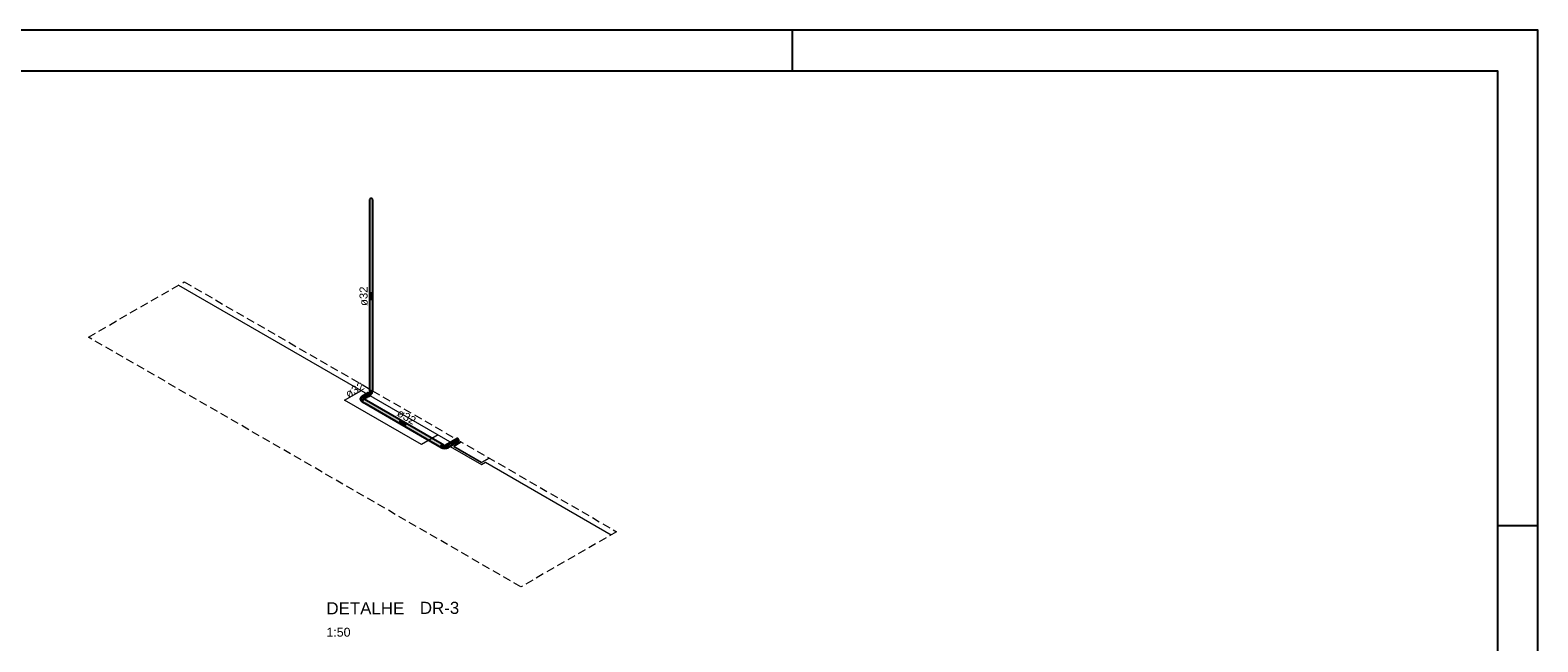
# Model space of a CAD drawing. Header units: millimetres. Extents: x 567 to 934, y -1 to 364.
# Tile 941 of 1056: x 896 to 934, y 87 to 102. Entities that reach past the tile are written whole.
import ezdxf

# ---------------------------------------------------------------- set-up
doc = ezdxf.new("R2010")
doc.units = ezdxf.units.MM
doc.header["$MEASUREMENT"] = 0
doc.linetypes.add('JIS_02_2.0', pattern=[0.3, 0.2, -0.1])
doc.linetypes.add('NULL', pattern=[0])
doc.layers.get('0').update_dxf_attribs({"lineweight": 18})
for name, color, linetype, lineweight in [('A-WALL', 7, 'Continuous', 25), ('AF-Condutos Reúso', 200, 'Continuous', 25), ('AF-Conexões Reúso', 216, 'Continuous', 18), ('AF-Sentido conduto Reúso', 200, 'Continuous', 30), ('AF-Textos conduto Reúso', 7, 'Continuous', 9), ('DI-Área do detalhe', 10, 'JIS_02_2.0', 0), ('Q-SPCQ', 7, 'Continuous', 13), ('S-COLS', 7, 'Continuous', 13), ('Textos', 7, 'Continuous', 9)]:
    doc.layers.add(name, color=color, linetype=linetype, lineweight=lineweight)
doc.layers.add('FOLHA_PADRÃO', color=7, linetype='Continuous')
doc.styles.add('Arial', font='arial.ttf')
doc.styles.add('ArialBlack', font='txt')

# ---------------------------------------------------------------- blocks, each defined once
blk = doc.blocks.new('A2')
at = {"layer": 'FOLHA_PADRÃO', "color": 1}
blk.add_line((59.4, -12.3), (58.4, -12.3), dxfattribs=at)
at = {"layer": 'FOLHA_PADRÃO', "color": 1, "linetype": 'Continuous'}
for points in [[(0, -42), (59.4, -42), (59.4, 0), (0, 0), (0, -42)], [(40.9, -1.008), (40.9, -0.008)]]:
    blk.add_lwpolyline(points, dxfattribs=at)
at = {"layer": 'FOLHA_PADRÃO', "color": 6, "linetype": 'Continuous'}
blk.add_lwpolyline([(1, -1.008), (58.4, -1.008), (58.4, -41.008), (1, -41.008), (1, -1.008)], dxfattribs=at)

msp = doc.modelspace()

# ---------------------------------------------------------------- hatches: boundary and pattern name
at = {"layer": 'AF-Condutos Reúso', "linetype": 'Continuous'}
for points in [[(904.605, 93.09), (904.618, 93.084), (904.633, 93.082), (904.65, 93.084), (904.663, 93.089), (904.65, 93.136), (904.663, 97.809), (904.663, 93.089), (904.672, 97.817), (904.672, 93.097), (904.675, 97.826), (904.67, 97.835), (904.66, 97.842), (904.646, 97.847), (904.629, 97.847), (904.614, 97.844), (904.603, 97.837), (904.597, 97.828), (904.597, 93.108), (904.598, 97.819), (904.598, 93.099)], [(904.597, 93.125), (904.598, 93.099), (904.598, 97.819)], [(904.663, 93.089), (904.663, 97.809), (904.65, 93.136)], [(904.663, 93.089), (904.672, 93.097), (904.672, 97.817)], [(904.675, 93.125), (904.675, 97.826), (904.672, 93.097)], [(904.418, 92.816), (906.365, 91.691), (904.419, 92.83)], [(906.356, 91.696), (904.418, 92.816), (906.355, 91.688)], [(904.418, 92.816), (904.421, 92.805), (906.369, 91.681)], [(904.482, 92.859), (904.457, 92.871), (904.445, 92.867), (904.434, 92.858), (904.425, 92.844), (904.419, 92.83), (906.366, 91.705), (904.516, 92.791), (906.372, 91.72), (904.504, 92.817), (906.381, 91.733), (904.484, 92.844), (906.393, 91.743), (904.483, 92.855), (906.404, 91.746)], [(906.356, 91.697), (906.359, 91.709), (904.419, 92.83)], [(904.421, 92.805), (904.483, 92.77), (906.369, 91.681)], [(904.558, 93.02), (904.548, 93.019), (904.443, 92.959), (904.444, 92.959)], [(904.444, 92.959), (904.447, 92.956), (904.558, 93.02)], [(904.448, 92.956), (904.569, 93.015), (904.558, 93.02), (904.447, 92.956)], [(904.45, 92.957), (904.456, 92.95), (904.569, 93.015)], [(904.457, 92.949), (904.58, 93.004), (904.569, 93.015), (904.456, 92.95)], [(904.458, 92.95), (904.466, 92.938), (904.58, 93.004)], [(904.467, 92.938), (904.589, 92.991), (904.58, 93.004), (904.466, 92.938)], [(906.394, 91.755), (904.466, 92.868), (906.392, 91.753)], [(904.474, 92.925), (904.589, 92.991), (904.468, 92.938)], [(904.468, 92.884), (904.482, 92.898), (904.473, 92.893)], [(904.475, 92.924), (904.593, 92.976), (904.589, 92.991), (904.474, 92.925)], [(904.481, 92.911), (904.593, 92.976), (904.476, 92.924)], [(904.589, 92.953), (904.567, 92.941), (904.593, 92.962), (904.593, 92.976), (904.48, 92.91), (904.482, 92.899), (904.517, 92.916), (904.482, 92.892)], [(904.517, 92.916), (904.483, 92.898), (904.483, 92.893)], [(904.483, 92.855), (906.384, 91.747), (906.392, 91.753)], [(906.384, 91.748), (904.484, 92.844), (906.372, 91.739)], [(906.372, 91.738), (904.504, 92.817), (906.363, 91.725)], [(904.567, 92.941), (904.589, 92.953), (904.593, 92.962)], [(904.429, 92.8), (906.376, 91.675), (904.483, 92.77)], [(904.483, 92.77), (906.356, 91.687), (906.356, 91.688)], [(906.359, 91.71), (906.365, 91.724), (904.516, 92.791)], [(906.529, 91.754), (906.779, 91.894), (906.769, 91.893)], [(906.53, 91.755), (906.533, 91.752), (906.779, 91.894)], [(906.534, 91.752), (906.791, 91.889), (906.779, 91.894), (906.533, 91.752)], [(906.542, 91.745), (906.791, 91.889), (906.535, 91.753)], [(906.542, 91.745), (906.802, 91.878), (906.791, 91.889), (906.542, 91.745)], [(906.552, 91.734), (906.802, 91.878), (906.544, 91.746)], [(906.552, 91.734), (906.81, 91.865), (906.802, 91.878), (906.552, 91.734)], [(906.56, 91.72), (906.81, 91.865), (906.553, 91.734)], [(906.56, 91.72), (906.815, 91.85), (906.81, 91.865), (906.56, 91.72)], [(906.567, 91.706), (906.815, 91.85), (906.561, 91.72)], [(906.566, 91.706), (906.815, 91.836), (906.815, 91.85), (906.566, 91.706)], [(906.569, 91.695), (906.815, 91.836), (906.567, 91.706)], [(906.568, 91.694), (906.81, 91.827), (906.815, 91.836), (906.568, 91.694)], [(906.569, 91.687), (906.81, 91.827), (906.569, 91.694)]]:
    msp.add_hatch(color=201, dxfattribs=at).paths.add_polyline_path(points)
at = {"layer": 'AF-Conexões Reúso', "linetype": 'Continuous'}
for points in [[(904.389, 92.927), (904.368, 92.908), (904.358, 92.881), (904.36, 92.856), (904.374, 92.839), (904.398, 92.901), (904.374, 92.908), (904.376, 92.914), (904.408, 92.894), (904.429, 92.9), (904.412, 92.921)], [(904.416, 92.949), (904.385, 92.931), (904.376, 92.919), (904.391, 92.933), (904.415, 92.923), (904.434, 92.895), (904.468, 92.903), (904.46, 92.923), (904.446, 92.941), (904.43, 92.95)], [(904.376, 92.849), (904.401, 92.826), (904.403, 92.833)], [(904.402, 92.809), (904.376, 92.83), (904.38, 92.823)], [(904.379, 92.848), (904.403, 92.834), (904.382, 92.857)], [(904.379, 92.837), (904.402, 92.824), (904.38, 92.846)], [(904.38, 92.86), (904.403, 92.836), (904.407, 92.844)], [(904.381, 92.828), (904.402, 92.812), (904.402, 92.824), (904.38, 92.836)], [(904.381, 92.859), (904.407, 92.844), (904.412, 92.854), (904.387, 92.868)], [(904.393, 92.877), (904.385, 92.87), (904.412, 92.854), (904.418, 92.864)], [(904.399, 92.887), (904.391, 92.879), (904.418, 92.864)], [(904.401, 92.885), (904.419, 92.865), (904.425, 92.872)], [(904.402, 92.943), (904.413, 92.948), (904.406, 92.951)], [(904.402, 92.886), (904.426, 92.872), (904.41, 92.89)], [(904.472, 92.876), (904.472, 92.88), (904.448, 92.886), (904.428, 92.875), (904.412, 92.854), (904.402, 92.829), (904.402, 92.809), (904.419, 92.789), (904.409, 92.825), (904.419, 92.85), (904.445, 92.878), (904.462, 92.876), (904.464, 92.873), (904.445, 92.878), (904.419, 92.85), (904.409, 92.825), (904.42, 92.833), (904.433, 92.856), (904.445, 92.867)], [(904.419, 92.96), (904.406, 92.951), (904.438, 92.954), (904.464, 92.926), (904.474, 92.901), (904.472, 92.886), (904.481, 92.883), (904.481, 92.905), (904.472, 92.93), (904.455, 92.951), (904.436, 92.962)], [(904.417, 92.895), (904.407, 92.893), (904.426, 92.873), (904.432, 92.879)], [(904.442, 92.791), (904.418, 92.816), (904.419, 92.83), (904.409, 92.825), (904.419, 92.789), (904.427, 92.787)], [(904.429, 92.896), (904.415, 92.897), (904.435, 92.885)], [(904.417, 92.894), (904.433, 92.88), (904.438, 92.882)], [(904.468, 92.903), (904.434, 92.895), (904.445, 92.886)], [(904.468, 92.902), (904.452, 92.888), (904.469, 92.893)], [(904.478, 92.865), (904.478, 92.875), (904.468, 92.868)], [(904.529, 93.009), (904.546, 93.018), (904.557, 93.02), (904.557, 93.03), (904.585, 93.011), (904.604, 92.963), (904.593, 92.939), (904.6, 92.943), (904.611, 92.967), (904.606, 92.992), (904.592, 93.015), (904.574, 93.032), (904.555, 93.037), (904.534, 93.025)], [(904.562, 93.018), (904.58, 93.004), (904.583, 93.008), (904.557, 93.031)], [(904.566, 93.035), (904.587, 93.042), (904.59, 93.047)], [(904.568, 92.941), (904.576, 92.938), (904.593, 92.939), (904.591, 92.954)], [(904.597, 93.047), (904.569, 93.034), (904.572, 93.032)], [(904.597, 93.047), (904.573, 93.033), (904.601, 93.042), (904.585, 93.023), (904.61, 93.036)], [(904.603, 93.043), (904.574, 93.032), (904.579, 93.028)], [(904.58, 93.029), (904.585, 93.023), (904.604, 93.042)], [(904.597, 93.124), (904.59, 93.12), (904.583, 93.105), (904.585, 93.088), (904.598, 93.075), (904.622, 93.067), (904.649, 93.067), (904.673, 93.075), (904.686, 93.088), (904.686, 93.113), (904.673, 93.083), (904.636, 93.074), (904.591, 93.089), (904.633, 93.077), (904.599, 93.093)], [(904.593, 92.941), (904.604, 92.963), (904.585, 93.011), (904.586, 92.998), (904.592, 92.979)], [(904.613, 93.037), (904.587, 93.022), (904.592, 93.015), (904.619, 93.029)], [(904.592, 93.079), (904.591, 93.06), (904.597, 93.047), (904.597, 93.076)], [(904.621, 93.029), (904.593, 93.014), (904.599, 93.005)], [(904.597, 93.075), (904.597, 93.047), (904.603, 93.071)], [(904.597, 93.049), (904.604, 93.042), (904.604, 93.071)], [(904.62, 93.028), (904.599, 93.005), (904.601, 92.991), (904.624, 93.018)], [(904.604, 93.071), (904.605, 93.043), (904.612, 93.069)], [(904.63, 93.008), (904.627, 93.02), (904.604, 92.995)], [(904.612, 93.069), (904.605, 93.043), (904.613, 93.04)], [(904.606, 92.992), (904.635, 92.999), (904.632, 93.009)], [(904.632, 92.998), (904.606, 92.992), (904.608, 92.983)], [(904.636, 92.989), (904.635, 92.999), (904.608, 92.983)], [(904.611, 92.974), (904.632, 92.987), (904.609, 92.982)], [(904.632, 92.98), (904.636, 92.989), (904.61, 92.974)], [(904.61, 92.96), (904.627, 92.969), (904.635, 92.98), (904.611, 92.966)], [(904.629, 92.978), (904.611, 92.973), (904.611, 92.967)], [(904.613, 93.038), (904.624, 93.035), (904.624, 93.067)], [(904.614, 93.041), (904.623, 93.067), (904.614, 93.069)], [(904.624, 93.035), (904.634, 93.066), (904.624, 93.067)], [(904.653, 93.029), (904.647, 93.035), (904.624, 93.025), (904.641, 93.007), (904.635, 93.001), (904.644, 92.998), (904.659, 93.011), (904.672, 93.043), (904.659, 93.032)], [(904.625, 93.037), (904.636, 93.034), (904.646, 93.067), (904.636, 93.066)], [(904.641, 93.007), (904.632, 93.009), (904.635, 93)], [(904.675, 93.125), (904.675, 93.106), (904.663, 93.089), (904.636, 93.074), (904.673, 93.083), (904.686, 93.113)], [(904.636, 93.038), (904.647, 93.035), (904.647, 93.067)], [(904.656, 93.069), (904.647, 93.035), (904.658, 93.038)], [(904.656, 93.067), (904.647, 93.067), (904.647, 93.035)], [(904.653, 93.029), (904.656, 93.038), (904.647, 93.035)], [(904.658, 93.038), (904.665, 93.071), (904.658, 93.069)], [(904.668, 93.047), (904.672, 93.075), (904.667, 93.072), (904.659, 93.042)], [(904.673, 93.048), (904.674, 93.075), (904.668, 93.048)], [(904.68, 93.06), (904.68, 93.08), (904.674, 93.076), (904.674, 93.047)], [(906.39, 91.659), (906.368, 91.666), (906.374, 91.669), (906.37, 91.697), (906.39, 91.737), (906.426, 91.752), (906.411, 91.759), (906.395, 91.755), (906.374, 91.737), (906.36, 91.713), (906.355, 91.689), (906.36, 91.67), (906.374, 91.661)], [(906.416, 91.747), (906.392, 91.737), (906.378, 91.719), (906.37, 91.698), (906.37, 91.68), (906.398, 91.663), (906.401, 91.68), (906.412, 91.702), (906.439, 91.728)], [(906.514, 91.655), (906.519, 91.679), (906.506, 91.708), (906.487, 91.723), (906.446, 91.724), (906.439, 91.718), (906.427, 91.717), (906.41, 91.697), (906.404, 91.672), (906.41, 91.655), (906.459, 91.644), (906.489, 91.647)], [(906.436, 91.736), (906.416, 91.747), (906.437, 91.73)], [(906.489, 91.737), (906.477, 91.729), (906.501, 91.719), (906.523, 91.68), (906.524, 91.67), (906.515, 91.65), (906.546, 91.668), (906.554, 91.679), (906.554, 91.698), (906.546, 91.726), (906.516, 91.746), (906.492, 91.747)], [(906.551, 91.672), (906.488, 91.737), (906.487, 91.728)], [(906.505, 91.756), (906.492, 91.747), (906.524, 91.749), (906.55, 91.722), (906.561, 91.685), (906.554, 91.68), (906.567, 91.679), (906.567, 91.701), (906.558, 91.726), (906.541, 91.747), (906.522, 91.758)], [(906.398, 91.663), (906.37, 91.679), (906.373, 91.673)], [(906.378, 91.668), (906.409, 91.65), (906.4, 91.67), (906.401, 91.661), (906.373, 91.673)], [(906.42, 91.651), (906.41, 91.655), (906.409, 91.65)], [(906.532, 91.66), (906.55, 91.661), (906.554, 91.675)]]:
    msp.add_hatch(color=213, dxfattribs=at).paths.add_polyline_path(points)

# ---------------------------------------------------------------- linework, layer by layer
at = {"layer": 'A-WALL', "color": 8, "lineweight": 5}
for p, q in [((899.857, 95.703), (906.694, 91.756)), ((906.694, 91.756), (906.599, 91.701)), ((906.599, 91.701), (907.378, 91.251)), ((906.685, 91.701), (906.738, 91.731)), ((907.378, 91.301), (906.685, 91.701)), ((906.738, 91.731), (906.873, 91.809)), ((907.431, 91.331), (907.378, 91.301)), ((907.566, 91.409), (907.431, 91.331)), ((907.378, 91.251), (907.474, 91.306)), ((907.474, 91.306), (910.591, 89.506))]:
    msp.add_line(p, q, dxfattribs=at)
at = {"layer": 'AF-Condutos Reúso'}
for p, q in [((904.603, 97.837), (904.597, 97.828)), ((904.597, 97.828), (904.597, 93.108)), ((904.614, 97.844), (904.603, 97.837)), ((904.629, 97.847), (904.614, 97.844)), ((904.646, 97.847), (904.629, 97.847)), ((904.66, 97.842), (904.646, 97.847)), ((904.67, 97.835), (904.66, 97.842)), ((904.675, 97.826), (904.67, 97.835)), ((904.675, 93.129), (904.675, 97.826)), ((904.419, 92.83), (904.418, 92.816)), ((904.418, 92.816), (904.421, 92.805)), ((904.425, 92.844), (904.419, 92.83)), ((904.421, 92.805), (904.429, 92.8)), ((904.434, 92.858), (904.425, 92.844)), ((904.445, 92.867), (904.434, 92.858)), ((904.529, 93.009), (904.443, 92.959)), ((904.457, 92.871), (904.445, 92.867)), ((904.466, 92.868), (904.457, 92.871)), ((906.394, 91.755), (904.466, 92.868)), ((904.482, 92.892), (904.533, 92.921)), ((904.548, 93.019), (904.529, 93.009)), ((904.533, 92.921), (904.564, 92.939)), ((904.558, 93.02), (904.548, 93.019)), ((904.569, 93.015), (904.558, 93.02)), ((904.564, 92.939), (904.568, 92.941)), ((904.568, 92.941), (904.589, 92.953)), ((904.568, 92.941), (904.568, 92.941)), ((904.58, 93.004), (904.569, 93.015)), ((904.589, 92.991), (904.58, 93.004)), ((904.593, 92.976), (904.589, 92.991)), ((904.589, 92.953), (904.593, 92.962)), ((904.593, 92.962), (904.593, 92.976)), ((904.597, 93.108), (904.598, 93.099)), ((904.598, 93.099), (904.605, 93.09)), ((904.605, 93.09), (904.618, 93.084)), ((904.618, 93.084), (904.633, 93.082)), ((904.633, 93.082), (904.65, 93.084)), ((904.65, 93.084), (904.663, 93.089)), ((904.663, 93.089), (904.672, 93.097)), ((904.672, 93.097), (904.675, 93.106)), ((904.675, 93.125), (904.675, 93.129)), ((904.675, 93.125), (904.675, 93.125)), ((904.675, 93.106), (904.675, 93.125)), ((904.429, 92.8), (904.444, 92.791)), ((904.444, 92.791), (904.448, 92.789)), ((904.448, 92.789), (904.479, 92.771)), ((904.479, 92.771), (906.376, 91.675)), ((906.395, 91.755), (906.394, 91.755)), ((906.769, 91.893), (906.529, 91.755)), ((906.568, 91.687), (906.569, 91.687)), ((906.569, 91.687), (906.81, 91.827)), ((906.773, 91.894), (906.769, 91.893)), ((906.779, 91.894), (906.773, 91.894)), ((906.784, 91.892), (906.779, 91.894)), ((906.791, 91.889), (906.784, 91.892)), ((906.795, 91.885), (906.791, 91.889)), ((906.802, 91.878), (906.795, 91.885)), ((906.805, 91.873), (906.802, 91.878)), ((906.81, 91.865), (906.805, 91.873)), ((906.812, 91.858), (906.81, 91.865)), ((906.81, 91.827), (906.813, 91.832)), ((906.815, 91.85), (906.812, 91.858)), ((906.813, 91.832), (906.815, 91.836)), ((906.815, 91.844), (906.815, 91.85)), ((906.815, 91.836), (906.815, 91.844))]:
    msp.add_line(p, q, dxfattribs=at)
at = {"layer": 'AF-Conexões Reúso'}
for p, q in [((904.358, 92.881), (904.357, 92.871)), ((904.357, 92.871), (904.36, 92.856)), ((904.36, 92.893), (904.358, 92.881)), ((904.364, 92.902), (904.36, 92.893)), ((904.36, 92.856), (904.363, 92.851)), ((904.363, 92.851), (904.368, 92.842)), ((904.368, 92.908), (904.364, 92.902)), ((904.376, 92.917), (904.368, 92.908)), ((904.368, 92.842), (904.376, 92.833)), ((904.376, 92.849), (904.375, 92.839)), ((904.375, 92.839), (904.375, 92.839)), ((904.375, 92.839), (904.376, 92.832)), ((904.38, 92.926), (904.376, 92.919)), ((904.379, 92.92), (904.376, 92.917)), ((904.376, 92.919), (904.376, 92.917)), ((904.38, 92.86), (904.376, 92.849)), ((904.376, 92.833), (904.376, 92.832)), ((904.376, 92.832), (904.376, 92.83)), ((904.376, 92.83), (904.38, 92.823)), ((904.386, 92.925), (904.379, 92.92)), ((904.385, 92.931), (904.38, 92.926)), ((904.385, 92.87), (904.38, 92.86)), ((904.38, 92.823), (904.385, 92.819)), ((904.401, 92.941), (904.385, 92.931)), ((904.391, 92.879), (904.385, 92.87)), ((904.385, 92.819), (904.402, 92.809)), ((904.389, 92.927), (904.386, 92.925)), ((904.393, 92.928), (904.389, 92.927)), ((904.399, 92.887), (904.391, 92.879)), ((904.398, 92.927), (904.393, 92.928)), ((904.402, 92.927), (904.398, 92.927)), ((904.407, 92.893), (904.399, 92.887)), ((904.402, 92.941), (904.401, 92.941)), ((904.402, 92.829), (904.401, 92.818)), ((904.401, 92.818), (904.402, 92.809)), ((904.416, 92.949), (904.402, 92.941)), ((904.403, 92.945), (904.402, 92.943)), ((904.402, 92.943), (904.402, 92.941)), ((904.407, 92.924), (904.402, 92.927)), ((904.406, 92.842), (904.402, 92.829)), ((904.402, 92.809), (904.402, 92.807)), ((904.402, 92.807), (904.406, 92.799)), ((904.406, 92.951), (904.403, 92.945)), ((904.412, 92.956), (904.406, 92.951)), ((904.412, 92.854), (904.406, 92.842)), ((904.412, 92.921), (904.407, 92.924)), ((904.415, 92.897), (904.407, 92.893)), ((904.419, 92.96), (904.412, 92.956)), ((904.421, 92.912), (904.412, 92.921)), ((904.42, 92.866), (904.412, 92.854)), ((904.422, 92.898), (904.415, 92.897)), ((904.422, 92.951), (904.416, 92.949)), ((904.427, 92.963), (904.419, 92.96)), ((904.428, 92.875), (904.42, 92.866)), ((904.425, 92.906), (904.421, 92.912)), ((904.429, 92.95), (904.422, 92.951)), ((904.429, 92.896), (904.422, 92.898)), ((904.429, 92.9), (904.425, 92.906)), ((904.436, 92.962), (904.427, 92.963)), ((904.438, 92.882), (904.428, 92.875)), ((904.43, 92.95), (904.429, 92.95)), ((904.429, 92.898), (904.429, 92.9)), ((904.431, 92.895), (904.429, 92.898)), ((904.431, 92.894), (904.429, 92.896)), ((904.438, 92.947), (904.43, 92.95)), ((904.431, 92.894), (904.431, 92.895)), ((904.446, 92.886), (904.431, 92.894)), ((904.443, 92.959), (904.436, 92.962)), ((904.446, 92.941), (904.438, 92.947)), ((904.446, 92.886), (904.438, 92.882)), ((904.445, 92.958), (904.443, 92.959)), ((904.455, 92.951), (904.445, 92.958)), ((904.454, 92.933), (904.446, 92.941)), ((904.448, 92.886), (904.446, 92.886)), ((904.457, 92.887), (904.448, 92.886)), ((904.46, 92.923), (904.454, 92.933)), ((904.464, 92.941), (904.455, 92.951)), ((904.464, 92.885), (904.457, 92.887)), ((904.465, 92.913), (904.46, 92.923)), ((904.472, 92.93), (904.464, 92.941)), ((904.468, 92.883), (904.464, 92.885)), ((904.468, 92.903), (904.465, 92.913)), ((904.468, 92.902), (904.468, 92.903)), ((904.469, 92.893), (904.468, 92.902)), ((904.468, 92.884), (904.469, 92.888)), ((904.468, 92.884), (904.468, 92.884)), ((904.468, 92.883), (904.468, 92.884)), ((904.468, 92.882), (904.468, 92.883)), ((904.468, 92.883), (904.468, 92.883)), ((904.472, 92.88), (904.468, 92.882)), ((904.469, 92.888), (904.469, 92.893)), ((904.478, 92.918), (904.472, 92.93)), ((904.478, 92.875), (904.472, 92.88)), ((904.481, 92.905), (904.478, 92.918)), ((904.478, 92.875), (904.481, 92.883)), ((904.478, 92.875), (904.478, 92.875)), ((904.481, 92.867), (904.478, 92.875)), ((904.478, 92.875), (904.478, 92.875)), ((904.483, 92.893), (904.481, 92.905)), ((904.481, 92.883), (904.482, 92.892)), ((904.482, 92.864), (904.481, 92.867)), ((904.482, 92.892), (904.483, 92.893)), ((904.482, 92.859), (904.482, 92.864)), ((904.53, 93.017), (904.529, 93.009)), ((904.534, 93.025), (904.53, 93.017)), ((904.54, 93.03), (904.534, 93.025)), ((904.547, 93.034), (904.54, 93.03)), ((904.555, 93.037), (904.547, 93.034)), ((904.564, 93.036), (904.555, 93.037)), ((904.565, 93.035), (904.564, 93.036)), ((904.583, 93.045), (904.565, 93.035)), ((904.574, 93.032), (904.565, 93.035)), ((904.568, 92.941), (904.576, 92.938)), ((904.583, 93.025), (904.574, 93.032)), ((904.576, 92.938), (904.581, 92.937)), ((904.581, 92.937), (904.585, 92.937)), ((904.585, 93.113), (904.583, 93.105)), ((904.583, 93.105), (904.583, 93.096)), ((904.583, 93.096), (904.585, 93.088)), ((904.589, 93.047), (904.583, 93.045)), ((904.592, 93.015), (904.583, 93.025)), ((904.59, 93.12), (904.585, 93.113)), ((904.585, 93.088), (904.59, 93.081)), ((904.585, 92.937), (904.593, 92.939)), ((904.59, 93.047), (904.589, 93.047)), ((904.595, 93.124), (904.59, 93.12)), ((904.59, 93.081), (904.591, 93.08)), ((904.593, 93.053), (904.59, 93.047)), ((904.597, 93.047), (904.59, 93.047)), ((904.591, 93.08), (904.591, 93.06)), ((904.591, 93.08), (904.598, 93.075)), ((904.591, 93.06), (904.593, 93.053)), ((904.6, 93.004), (904.592, 93.015)), ((904.593, 93.053), (904.597, 93.047)), ((904.593, 93.053), (904.593, 93.053)), ((904.593, 92.939), (904.6, 92.943)), ((904.597, 93.125), (904.595, 93.124)), ((904.597, 93.047), (904.6, 93.045)), ((904.6, 93.045), (904.597, 93.047)), ((904.598, 93.075), (904.609, 93.07)), ((904.6, 93.045), (904.604, 93.042)), ((904.605, 93.043), (904.6, 93.045)), ((904.606, 92.992), (904.6, 93.004)), ((904.6, 92.943), (904.606, 92.949)), ((904.604, 93.042), (904.61, 93.039)), ((904.61, 93.039), (904.605, 93.043)), ((904.61, 92.979), (904.606, 92.992)), ((904.606, 92.949), (904.61, 92.957)), ((904.609, 93.07), (904.622, 93.067)), ((904.613, 93.037), (904.61, 93.039)), ((904.61, 93.039), (904.613, 93.038)), ((904.611, 92.967), (904.61, 92.979)), ((904.61, 92.959), (904.627, 92.969)), ((904.61, 92.959), (904.611, 92.967)), ((904.61, 92.957), (904.61, 92.959)), ((904.613, 93.038), (904.624, 93.035)), ((904.621, 93.029), (904.613, 93.037)), ((904.627, 93.02), (904.621, 93.029)), ((904.622, 93.067), (904.636, 93.066)), ((904.624, 93.035), (904.636, 93.034)), ((904.632, 93.009), (904.627, 93.02)), ((904.627, 92.969), (904.632, 92.973)), ((904.635, 92.999), (904.632, 93.009)), ((904.632, 92.973), (904.635, 92.98)), ((904.636, 92.989), (904.635, 92.999)), ((904.635, 92.982), (904.636, 92.989)), ((904.635, 92.982), (904.637, 92.984)), ((904.635, 92.981), (904.635, 92.982)), ((904.635, 92.98), (904.635, 92.981)), ((904.636, 93.066), (904.649, 93.067)), ((904.636, 93.034), (904.647, 93.035)), ((904.637, 92.984), (904.646, 92.992)), ((904.646, 92.992), (904.653, 93)), ((904.647, 93.035), (904.658, 93.038)), ((904.649, 93.067), (904.662, 93.07)), ((904.653, 93), (904.659, 93.011)), ((904.658, 93.038), (904.667, 93.042)), ((904.659, 93.011), (904.665, 93.022)), ((904.662, 93.07), (904.673, 93.075)), ((904.665, 93.022), (904.669, 93.032)), ((904.667, 93.042), (904.673, 93.046)), ((904.669, 93.032), (904.672, 93.043)), ((904.672, 93.043), (904.673, 93.046)), ((904.673, 93.075), (904.68, 93.08)), ((904.673, 93.046), (904.673, 93.047)), ((904.673, 93.047), (904.674, 93.047)), ((904.674, 93.047), (904.678, 93.053)), ((904.679, 93.121), (904.675, 93.125)), ((904.678, 93.053), (904.68, 93.06)), ((904.681, 93.12), (904.679, 93.121)), ((904.68, 93.08), (904.681, 93.081)), ((904.68, 93.06), (904.68, 93.08)), ((904.686, 93.113), (904.681, 93.12)), ((904.681, 93.081), (904.686, 93.088)), ((904.688, 93.105), (904.686, 93.113)), ((904.686, 93.088), (904.688, 93.096)), ((904.688, 93.096), (904.688, 93.105)), ((904.406, 92.799), (904.412, 92.793)), ((904.412, 92.793), (904.419, 92.789)), ((904.419, 92.789), (904.427, 92.787)), ((904.427, 92.787), (904.436, 92.788)), ((904.427, 92.787), (904.427, 92.787)), ((904.436, 92.788), (904.442, 92.79)), ((904.442, 92.79), (904.444, 92.791)), ((906.357, 91.701), (906.355, 91.689)), ((906.355, 91.689), (906.356, 91.687)), ((906.356, 91.687), (906.357, 91.679)), ((906.36, 91.713), (906.357, 91.701)), ((906.366, 91.726), (906.36, 91.713)), ((906.374, 91.737), (906.366, 91.726)), ((906.37, 91.698), (906.369, 91.688)), ((906.369, 91.688), (906.37, 91.68)), ((906.373, 91.709), (906.37, 91.698)), ((906.378, 91.719), (906.373, 91.709)), ((906.383, 91.747), (906.374, 91.737)), ((906.384, 91.729), (906.378, 91.719)), ((906.393, 91.754), (906.383, 91.747)), ((906.392, 91.737), (906.384, 91.729)), ((906.4, 91.743), (906.392, 91.737)), ((906.395, 91.755), (906.393, 91.754)), ((906.402, 91.758), (906.395, 91.755)), ((906.408, 91.746), (906.4, 91.743)), ((906.411, 91.759), (906.402, 91.758)), ((906.408, 91.691), (906.405, 91.684)), ((906.405, 91.684), (906.405, 91.679)), ((906.409, 91.746), (906.408, 91.746)), ((906.41, 91.697), (906.408, 91.691)), ((906.416, 91.747), (906.409, 91.746)), ((906.414, 91.703), (906.41, 91.697)), ((906.419, 91.756), (906.411, 91.759)), ((906.418, 91.708), (906.414, 91.703)), ((906.422, 91.745), (906.416, 91.747)), ((906.422, 91.713), (906.418, 91.708)), ((906.426, 91.752), (906.419, 91.756)), ((906.436, 91.737), (906.422, 91.745)), ((906.427, 91.717), (906.422, 91.713)), ((906.432, 91.747), (906.426, 91.752)), ((906.432, 91.72), (906.427, 91.717)), ((906.436, 91.738), (906.432, 91.747)), ((906.437, 91.723), (906.432, 91.72)), ((906.436, 91.737), (906.436, 91.738)), ((906.454, 91.727), (906.436, 91.737)), ((906.446, 91.724), (906.437, 91.723)), ((906.452, 91.722), (906.446, 91.724)), ((906.459, 91.721), (906.452, 91.722)), ((906.458, 91.722), (906.454, 91.727)), ((906.459, 91.721), (906.458, 91.722)), ((906.46, 91.721), (906.459, 91.721)), ((906.465, 91.721), (906.46, 91.721)), ((906.475, 91.723), (906.465, 91.721)), ((906.465, 91.721), (906.469, 91.722)), ((906.466, 91.722), (906.465, 91.721)), ((906.466, 91.721), (906.465, 91.721)), ((906.465, 91.721), (906.465, 91.721)), ((906.47, 91.727), (906.466, 91.722)), ((906.469, 91.722), (906.466, 91.721)), ((906.469, 91.722), (906.475, 91.723)), ((906.472, 91.722), (906.469, 91.722)), ((906.487, 91.736), (906.47, 91.727)), ((906.478, 91.724), (906.472, 91.722)), ((906.487, 91.723), (906.478, 91.724)), ((906.488, 91.737), (906.487, 91.728)), ((906.488, 91.737), (906.487, 91.736)), ((906.492, 91.72), (906.487, 91.723)), ((906.502, 91.745), (906.488, 91.737)), ((906.489, 91.741), (906.488, 91.738)), ((906.488, 91.738), (906.488, 91.737)), ((906.492, 91.747), (906.489, 91.741)), ((906.498, 91.752), (906.492, 91.747)), ((906.497, 91.717), (906.492, 91.72)), ((906.502, 91.713), (906.497, 91.717)), ((906.505, 91.756), (906.498, 91.752)), ((906.508, 91.747), (906.502, 91.745)), ((906.506, 91.708), (906.502, 91.713)), ((906.513, 91.759), (906.505, 91.756)), ((906.51, 91.703), (906.506, 91.708)), ((906.515, 91.746), (906.508, 91.747)), ((906.514, 91.697), (906.51, 91.703)), ((906.522, 91.758), (906.513, 91.759)), ((906.516, 91.691), (906.514, 91.697)), ((906.516, 91.746), (906.515, 91.746)), ((906.524, 91.743), (906.516, 91.746)), ((906.519, 91.684), (906.516, 91.691)), ((906.519, 91.679), (906.519, 91.684)), ((906.529, 91.755), (906.522, 91.758)), ((906.532, 91.737), (906.524, 91.743)), ((906.531, 91.754), (906.529, 91.755)), ((906.541, 91.747), (906.531, 91.754)), ((906.54, 91.729), (906.532, 91.737)), ((906.546, 91.719), (906.54, 91.729)), ((906.55, 91.737), (906.541, 91.747)), ((906.551, 91.709), (906.546, 91.719)), ((906.558, 91.726), (906.55, 91.737)), ((906.554, 91.698), (906.551, 91.709)), ((906.555, 91.688), (906.554, 91.698)), ((906.554, 91.68), (906.555, 91.688)), ((906.564, 91.713), (906.558, 91.726)), ((906.567, 91.701), (906.564, 91.713)), ((906.569, 91.689), (906.567, 91.701)), ((906.567, 91.679), (906.568, 91.687)), ((906.568, 91.687), (906.569, 91.689)), ((906.357, 91.679), (906.36, 91.67)), ((906.36, 91.67), (906.366, 91.665)), ((906.366, 91.665), (906.374, 91.661)), ((906.37, 91.68), (906.37, 91.679)), ((906.37, 91.679), (906.373, 91.673)), ((906.373, 91.673), (906.378, 91.668)), ((906.374, 91.661), (906.381, 91.658)), ((906.378, 91.668), (906.392, 91.66)), ((906.381, 91.658), (906.39, 91.659)), ((906.39, 91.659), (906.392, 91.66)), ((906.392, 91.66), (906.409, 91.65)), ((906.405, 91.679), (906.404, 91.672)), ((906.404, 91.672), (906.405, 91.667)), ((906.405, 91.667), (906.405, 91.662)), ((906.405, 91.662), (906.408, 91.659)), ((906.408, 91.659), (906.41, 91.655)), ((906.409, 91.65), (906.416, 91.648)), ((906.41, 91.655), (906.423, 91.65)), ((906.416, 91.648), (906.423, 91.649)), ((906.423, 91.65), (906.425, 91.649)), ((906.423, 91.649), (906.424, 91.649)), ((906.424, 91.649), (906.425, 91.649)), ((906.425, 91.649), (906.435, 91.647)), ((906.435, 91.647), (906.449, 91.644)), ((906.449, 91.644), (906.462, 91.643)), ((906.462, 91.643), (906.475, 91.644)), ((906.475, 91.644), (906.489, 91.647)), ((906.489, 91.647), (906.499, 91.649)), ((906.499, 91.649), (906.501, 91.65)), ((906.499, 91.649), (906.5, 91.649)), ((906.5, 91.649), (906.501, 91.649)), ((906.501, 91.65), (906.514, 91.655)), ((906.501, 91.649), (906.508, 91.648)), ((906.508, 91.648), (906.515, 91.65)), ((906.514, 91.655), (906.516, 91.659)), ((906.515, 91.65), (906.531, 91.66)), ((906.516, 91.659), (906.519, 91.662)), ((906.52, 91.672), (906.519, 91.679)), ((906.519, 91.667), (906.52, 91.672)), ((906.519, 91.662), (906.519, 91.667)), ((906.531, 91.66), (906.532, 91.66)), ((906.532, 91.66), (906.546, 91.668)), ((906.532, 91.66), (906.534, 91.659)), ((906.534, 91.659), (906.536, 91.659)), ((906.536, 91.659), (906.543, 91.658)), ((906.543, 91.658), (906.545, 91.659)), ((906.545, 91.659), (906.55, 91.661)), ((906.546, 91.668), (906.551, 91.673)), ((906.55, 91.661), (906.558, 91.665)), ((906.551, 91.673), (906.554, 91.679)), ((906.554, 91.679), (906.554, 91.68)), ((906.558, 91.665), (906.564, 91.67)), ((906.564, 91.67), (906.567, 91.679))]:
    msp.add_line(p, q, dxfattribs=at)
at = {"layer": 'AF-Sentido conduto Reúso'}
for p, q in [((904.668, 95.445), (904.603, 95.445)), ((904.603, 95.445), (904.636, 95.325)), ((904.636, 95.325), (904.668, 95.445)), ((904.508, 92.988), (904.419, 92.9)), ((904.419, 92.9), (904.54, 92.932)), ((904.54, 92.932), (904.508, 92.988)), ((905.417, 92.311), (905.385, 92.255)), ((905.385, 92.255), (905.506, 92.223)), ((905.506, 92.223), (905.417, 92.311))]:
    msp.add_line(p, q, dxfattribs=at)
for points in [[(904.636, 95.525), (904.636, 95.325)], [(904.592, 93), (904.419, 92.9)], [(905.332, 92.323), (905.506, 92.223)]]:
    msp.add_lwpolyline(points, dxfattribs=at)
at = {"layer": 'DI-Área do detalhe'}
msp.add_lwpolyline([(908.353, 88.214), (897.619, 94.411), (899.993, 95.782), (910.727, 89.584), (908.353, 88.214)], dxfattribs=at)
at = {"layer": 'Q-SPCQ', "color": 8, "linetype": 'Continuous', "lineweight": 5}
for p, q in [((903.977, 92.845), (904.393, 93.085)), ((905.883, 91.745), (903.977, 92.845)), ((906.298, 91.985), (905.883, 91.745))]:
    msp.add_line(p, q, dxfattribs=at)
at = {"layer": 'S-COLS', "color": 8, "lineweight": 5}
for p, q in [((906.738, 91.731), (906.685, 91.701)), ((906.685, 91.701), (907.378, 91.301)), ((906.873, 91.809), (906.738, 91.731)), ((907.378, 91.301), (907.431, 91.331)), ((907.431, 91.331), (907.566, 91.409))]:
    msp.add_line(p, q, dxfattribs=at)

# ---------------------------------------------------------------- block references
msp.add_blockref('A2', (874.193, 102.026))

# ---------------------------------------------------------------- texts
at = {"layer": 'AF-Textos conduto Reúso', "linetype": 'NULL', "char_height": 0.2, "width": 0.9628, "attachment_point": 8, "line_spacing_factor": 0.6, "style": 'Arial'}
for insert, rotation in [((904.552, 95.425), 90.0002), ((904.28, 93.009), 30.0001), ((905.461, 92.345), 329.9999)]:
    msp.add_mtext('ø32', dxfattribs=dict(at, insert=insert, rotation=rotation))
at = {"layer": 'Textos', "linetype": 'NULL', "attachment_point": 7, "line_spacing_factor": 0.6}
for s, insert, char_height, width, style in [('DETALHE', (903.525, 87.534), 0.3, 4.38075, 'ArialBlack'), ('DR-3', (905.844, 87.54), 0.3, 2.14418, 'ArialBlack'), ('1:50', (903.525, 86.977), 0.22, 1.19591, 'Arial')]:
    msp.add_mtext(s, dxfattribs=dict(at, insert=insert, char_height=char_height, width=width, style=style))

doc.saveas('drawing.dxf')
